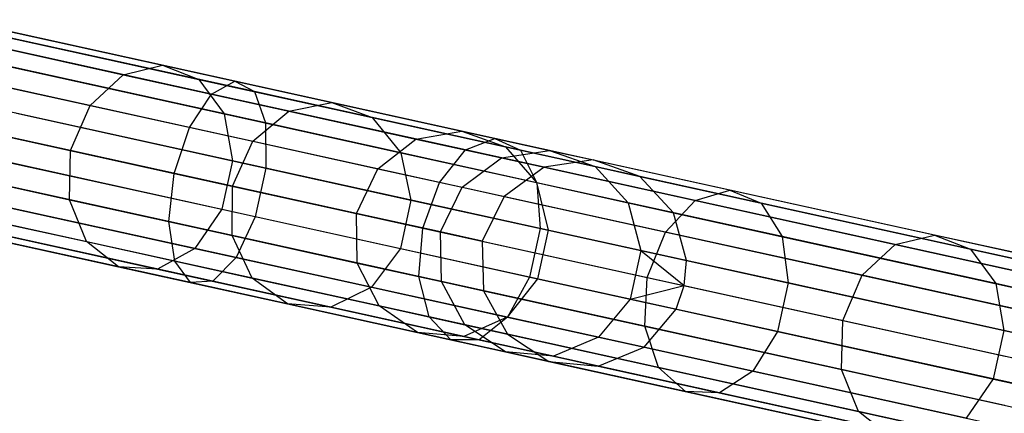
# Model space of a CAD drawing. Extents: x -91 to 91, y -91 to 262.
# Tile 260 of 480: x 75.06 to 84.55, y -19.1 to -15.31. Entities that reach past the tile are written whole.
import ezdxf

# ---------------------------------------------------------------- set-up
doc = ezdxf.new("R2010")
doc.units = 0
doc.header["$LTSCALE"] = 25.4
doc.layers.get('0').update_dxf_attribs({"linetype": 'CONTINUOUS'})

# ---------------------------------------------------------------- blocks, each defined once
blk = doc.blocks.new('ETE0_STL_1')
at = {"color": 0}
for p, q in [((77.131, -15.9033, 172.0851), (74.4365, -15.3116, 171.006)), ((77.131, -15.9033, 172.0851), (74.4365, -15.3116, 171.006)), ((74.4594, -15.3167, 314.5465), (76.434, -15.7502, 312.3557)), ((74.4594, -15.3167, 314.5465), (76.434, -15.7502, 312.3557)), ((74.1249, -15.417, 314.2192), (76.0551, -15.8408, 312.0777)), ((74.1249, -15.417, 314.2192), (76.0551, -15.8408, 312.0777)), ((76.9055, -16.0275, 172.4886), (74.2717, -15.4492, 171.4338)), ((76.9055, -16.0275, 172.4886), (74.2717, -15.4492, 171.4338)), ((77.3194, -16.0037, 171.6568), (74.5605, -15.3979, 170.5519)), ((77.3194, -16.0037, 171.6568), (74.5605, -15.3979, 170.5519)), ((74.7636, -15.4425, 314.894), (76.7854, -15.8864, 312.6508)), ((74.7636, -15.4425, 314.894), (76.7854, -15.8864, 312.6508)), ((73.8367, -15.7205, 313.9871), (75.7353, -16.1374, 311.8806)), ((73.8367, -15.7205, 313.9871), (75.7353, -16.1374, 311.8806)), ((77.4276, -16.3058, 171.3016), (74.6153, -15.6883, 170.1754)), ((77.4276, -16.3058, 171.3016), (74.6153, -15.6883, 170.1754)), ((76.0551, -15.8408, 312.0777), (76.434, -15.7502, 312.3557)), ((76.0551, -15.8408, 312.0777), (76.434, -15.7502, 312.3557)), ((76.434, -15.7502, 312.3557), (78.0665, -16.1087, 309.8872)), ((76.434, -15.7502, 312.3557), (78.0665, -16.1087, 309.8872)), ((76.434, -15.7502, 312.3557), (76.7854, -15.8864, 312.6508)), ((76.434, -15.7502, 312.3557), (76.7854, -15.8864, 312.6508)), ((76.6945, -16.348, 172.7747), (74.1037, -15.7791, 171.7372)), ((76.6945, -16.348, 172.7747), (74.1037, -15.7791, 171.7372)), ((74.9677, -15.7657, 315.1821), (77.0286, -16.2182, 312.8955)), ((74.9677, -15.7657, 315.1821), (77.0286, -16.2182, 312.8955)), ((75.7353, -16.1374, 311.8806), (76.0551, -15.8408, 312.0777)), ((75.7353, -16.1374, 311.8806), (76.0551, -15.8408, 312.0777)), ((76.0551, -15.8408, 312.0777), (77.6508, -16.1912, 309.6648)), ((76.0551, -15.8408, 312.0777), (77.6508, -16.1912, 309.6648)), ((76.7854, -15.8864, 312.6508), (78.4568, -16.2534, 310.1233)), ((76.7854, -15.8864, 312.6508), (78.4568, -16.2534, 310.1233)), ((76.7854, -15.8864, 312.6508), (77.0286, -16.2182, 312.8955)), ((76.7854, -15.8864, 312.6508), (77.0286, -16.2182, 312.8955)), ((76.9055, -16.0275, 172.4886), (77.131, -15.9033, 172.0851)), ((76.9055, -16.0275, 172.4886), (77.131, -15.9033, 172.0851)), ((77.131, -15.9033, 172.0851), (77.3194, -16.0037, 171.6568)), ((79.6389, -16.4539, 173.5621), (77.131, -15.9033, 172.0851)), ((79.6389, -16.4539, 173.5621), (77.131, -15.9033, 172.0851)), ((77.131, -15.9033, 172.0851), (77.3194, -16.0037, 171.6568)), ((76.6945, -16.348, 172.7747), (76.9055, -16.0275, 172.4886)), ((76.6945, -16.348, 172.7747), (76.9055, -16.0275, 172.4886)), ((79.357, -16.5658, 173.9324), (76.9055, -16.0275, 172.4886)), ((79.357, -16.5658, 173.9324), (76.9055, -16.0275, 172.4886)), ((77.3194, -16.0037, 171.6568), (77.4276, -16.3058, 171.3016)), ((79.8873, -16.5675, 173.1691), (77.3194, -16.0037, 171.6568)), ((79.8873, -16.5675, 173.1691), (77.3194, -16.0037, 171.6568)), ((77.3194, -16.0037, 171.6568), (77.4276, -16.3058, 171.3016)), ((77.4307, -16.7404, 171.1011), (74.5883, -16.1163, 169.9628)), ((77.4307, -16.7404, 171.1011), (74.5883, -16.1163, 169.9628)), ((75.548, -16.572, 311.8094), (75.7353, -16.1374, 311.8806)), ((75.548, -16.572, 311.8094), (75.7353, -16.1374, 311.8806)), ((75.7353, -16.1374, 311.8806), (77.3049, -16.482, 309.507)), ((75.7353, -16.1374, 311.8806), (77.3049, -16.482, 309.507)), ((77.6508, -16.1912, 309.6648), (78.0665, -16.1087, 309.8872)), ((77.6508, -16.1912, 309.6648), (78.0665, -16.1087, 309.8872)), ((78.0665, -16.1087, 309.8872), (79.32, -16.3839, 307.1965)), ((78.0665, -16.1087, 309.8872), (79.32, -16.3839, 307.1965)), ((78.0665, -16.1087, 309.8872), (78.4568, -16.2534, 310.1233)), ((78.0665, -16.1087, 309.8872), (78.4568, -16.2534, 310.1233)), ((75.548, -16.572, 311.8094), (73.6607, -16.1577, 313.9033)), ((75.548, -16.572, 311.8094), (73.6607, -16.1577, 313.9033)), ((73.9712, -16.2258, 171.8467), (76.5464, -16.7913, 172.878)), ((73.9712, -16.2258, 171.8467), (76.5464, -16.7913, 172.878)), ((75.0249, -16.2122, 315.3448), (77.108, -16.6695, 313.0337)), ((75.0249, -16.2122, 315.3448), (77.108, -16.6695, 313.0337)), ((77.0286, -16.2182, 312.8955), (78.7324, -16.5923, 310.3191)), ((77.0286, -16.2182, 312.8955), (78.7324, -16.5923, 310.3191)), ((77.0286, -16.2182, 312.8955), (77.108, -16.6695, 313.0337)), ((77.0286, -16.2182, 312.8955), (77.108, -16.6695, 313.0337)), ((77.3049, -16.482, 309.507), (77.6508, -16.1912, 309.6648)), ((77.3049, -16.482, 309.507), (77.6508, -16.1912, 309.6648)), ((77.6508, -16.1912, 309.6648), (78.8761, -16.4602, 307.0347)), ((77.6508, -16.1912, 309.6648), (78.8761, -16.4602, 307.0347)), ((77.4276, -16.3058, 171.3016), (77.4307, -16.7404, 171.1011)), ((80.0452, -16.8806, 172.8432), (77.4276, -16.3058, 171.3016)), ((80.0452, -16.8806, 172.8432), (77.4276, -16.3058, 171.3016)), ((77.4276, -16.3058, 171.3016), (77.4307, -16.7404, 171.1011)), ((78.4568, -16.2534, 310.1233), (79.7403, -16.5352, 307.3683)), ((78.4568, -16.2534, 310.1233), (79.7403, -16.5352, 307.3683)), ((78.4568, -16.2534, 310.1233), (78.7324, -16.5923, 310.3191)), ((78.4568, -16.2534, 310.1233), (78.7324, -16.5923, 310.3191)), ((76.5464, -16.7913, 172.878), (76.6945, -16.348, 172.7747)), ((76.5464, -16.7913, 172.878), (76.6945, -16.348, 172.7747)), ((79.106, -16.8775, 174.1949), (76.6945, -16.348, 172.7747)), ((79.106, -16.8775, 174.1949), (76.6945, -16.348, 172.7747)), ((78.8761, -16.4602, 307.0347), (79.32, -16.3839, 307.1965)), ((78.8761, -16.4602, 307.0347), (79.32, -16.3839, 307.1965)), ((79.32, -16.3839, 307.1965), (80.1664, -16.5697, 304.3442)), ((79.32, -16.3839, 307.1965), (80.1664, -16.5697, 304.3442)), ((79.32, -16.3839, 307.1965), (79.7403, -16.5352, 307.3683)), ((79.32, -16.3839, 307.1965), (79.7403, -16.5352, 307.3683)), ((77.1082, -16.9146, 309.4501), (77.3049, -16.482, 309.507)), ((77.1082, -16.9146, 309.4501), (77.3049, -16.482, 309.507)), ((77.3049, -16.482, 309.507), (78.5102, -16.7467, 306.9199)), ((77.3049, -16.482, 309.507), (78.5102, -16.7467, 306.9199)), ((78.5102, -16.7467, 306.9199), (78.8761, -16.4602, 307.0347)), ((78.5102, -16.7467, 306.9199), (78.8761, -16.4602, 307.0347)), ((78.8761, -16.4602, 307.0347), (79.7034, -16.6419, 304.2466)), ((78.8761, -16.4602, 307.0347), (79.7034, -16.6419, 304.2466)), ((79.357, -16.5658, 173.9324), (79.6389, -16.4539, 173.5621)), ((79.357, -16.5658, 173.9324), (79.6389, -16.4539, 173.5621)), ((79.6389, -16.4539, 173.5621), (79.8873, -16.5675, 173.1691)), ((81.9047, -16.9514, 175.4043), (79.6389, -16.4539, 173.5621)), ((81.9047, -16.9514, 175.4043), (79.6389, -16.4539, 173.5621)), ((79.6389, -16.4539, 173.5621), (79.8873, -16.5675, 173.1691)), ((77.328, -17.2079, 171.1011), (74.4856, -16.5838, 169.9628)), ((77.328, -17.2079, 171.1011), (74.4856, -16.5838, 169.9628)), ((75.536, -17.0452, 311.8806), (75.548, -16.572, 311.8094)), ((75.536, -17.0452, 311.8806), (75.548, -16.572, 311.8094)), ((77.1082, -16.9146, 309.4501), (75.548, -16.572, 311.8094)), ((77.1082, -16.9146, 309.4501), (75.548, -16.572, 311.8094)), ((78.7324, -16.5923, 310.3191), (80.0407, -16.8796, 307.5108)), ((78.7324, -16.5923, 310.3191), (80.0407, -16.8796, 307.5108)), ((78.7324, -16.5923, 310.3191), (78.83, -17.0477, 310.4296)), ((78.7324, -16.5923, 310.3191), (78.83, -17.0477, 310.4296)), ((79.106, -16.8775, 174.1949), (79.357, -16.5658, 173.9324)), ((79.106, -16.8775, 174.1949), (79.357, -16.5658, 173.9324)), ((81.5717, -17.0521, 175.7331), (79.357, -16.5658, 173.9324)), ((81.5717, -17.0521, 175.7331), (79.357, -16.5658, 173.9324)), ((79.7034, -16.6419, 304.2466), (80.1664, -16.5697, 304.3442)), ((79.7034, -16.6419, 304.2466), (80.1664, -16.5697, 304.3442)), ((79.7403, -16.5352, 307.3683), (80.607, -16.7255, 304.4478)), ((79.7403, -16.5352, 307.3683), (80.607, -16.7255, 304.4478)), ((79.7403, -16.5352, 307.3683), (80.0407, -16.8796, 307.5108)), ((79.7403, -16.5352, 307.3683), (80.0407, -16.8796, 307.5108)), ((79.8873, -16.5675, 173.1691), (80.0452, -16.8806, 172.8432)), ((82.2072, -17.0769, 175.0553), (79.8873, -16.5675, 173.1691)), ((82.2072, -17.0769, 175.0553), (79.8873, -16.5675, 173.1691)), ((79.8873, -16.5675, 173.1691), (80.0452, -16.8806, 172.8432)), ((80.1664, -16.5697, 304.3442), (80.5868, -16.662, 301.3943)), ((80.1664, -16.5697, 304.3442), (80.5868, -16.662, 301.3943)), ((80.1664, -16.5697, 304.3442), (80.607, -16.7255, 304.4478)), ((80.1664, -16.5697, 304.3442), (80.607, -16.7255, 304.4478)), ((73.6373, -16.6283, 313.9871), (75.536, -17.0452, 311.8806)), ((73.6373, -16.6283, 313.9871), (75.536, -17.0452, 311.8806)), ((76.4952, -17.2558, 172.7747), (73.9044, -16.687, 171.7372)), ((76.4952, -17.2558, 172.7747), (73.9044, -16.687, 171.7372)), ((74.9223, -16.6797, 315.3448), (77.0053, -17.137, 313.0337)), ((74.9223, -16.6797, 315.3448), (77.0053, -17.137, 313.0337)), ((77.108, -16.6695, 313.0337), (77.0053, -17.137, 313.0337)), ((77.108, -16.6695, 313.0337), (77.0053, -17.137, 313.0337)), ((77.108, -16.6695, 313.0337), (78.83, -17.0477, 310.4296)), ((77.108, -16.6695, 313.0337), (78.83, -17.0477, 310.4296)), ((79.3241, -16.9254, 304.1773), (79.7034, -16.6419, 304.2466)), ((79.3241, -16.9254, 304.1773), (79.7034, -16.6419, 304.2466)), ((79.7034, -16.6419, 304.2466), (80.1143, -16.7321, 301.3631)), ((79.7034, -16.6419, 304.2466), (80.1143, -16.7321, 301.3631)), ((80.5868, -16.662, 301.3943), (80.1143, -16.7321, 301.3631)), ((80.5868, -16.662, 301.3943), (80.1143, -16.7321, 301.3631)), ((81.0373, -16.82, 301.4275), (80.5868, -16.662, 301.3943)), ((80.5868, -16.662, 301.3943), (88.0997, -18.3116, 191.3943)), ((81.0373, -16.82, 301.4275), (80.5868, -16.662, 301.3943)), ((80.5868, -16.662, 301.3943), (88.0997, -18.3116, 191.3943)), ((76.4952, -17.2558, 172.7747), (76.5464, -16.7913, 172.878)), ((76.4952, -17.2558, 172.7747), (76.5464, -16.7913, 172.878)), ((76.5464, -16.7913, 172.878), (78.9434, -17.3176, 174.2897)), ((76.5464, -16.7913, 172.878), (78.9434, -17.3176, 174.2897)), ((77.4307, -16.7404, 171.1011), (77.328, -17.2079, 171.1011)), ((77.4307, -16.7404, 171.1011), (77.328, -17.2079, 171.1011)), ((80.0763, -17.3213, 172.6592), (77.4307, -16.7404, 171.1011)), ((80.0763, -17.3213, 172.6592), (77.4307, -16.7404, 171.1011)), ((78.3062, -17.1777, 306.8785), (78.5102, -16.7467, 306.9199)), ((78.3062, -17.1777, 306.8785), (78.5102, -16.7467, 306.9199)), ((78.5102, -16.7467, 306.9199), (79.3241, -16.9254, 304.1773)), ((78.5102, -16.7467, 306.9199), (79.3241, -16.9254, 304.1773)), ((80.1143, -16.7321, 301.3631), (79.7282, -17.0141, 301.341)), ((80.1143, -16.7321, 301.3631), (79.7282, -17.0141, 301.341)), ((80.1143, -16.7321, 301.3631), (87.6273, -18.3817, 191.3631)), ((80.1143, -16.7321, 301.3631), (87.6273, -18.3817, 191.3631)), ((80.607, -16.7255, 304.4478), (81.0373, -16.82, 301.4275)), ((80.607, -16.7255, 304.4478), (81.0373, -16.82, 301.4275)), ((80.607, -16.7255, 304.4478), (80.9241, -17.0736, 304.5338)), ((80.607, -16.7255, 304.4478), (80.9241, -17.0736, 304.5338)), ((78.9434, -17.3176, 174.2897), (79.106, -16.8775, 174.1949)), ((78.9434, -17.3176, 174.2897), (79.106, -16.8775, 174.1949)), ((81.2845, -17.3558, 175.9662), (79.106, -16.8775, 174.1949)), ((81.2845, -17.3558, 175.9662), (79.106, -16.8775, 174.1949)), ((80.0407, -16.8796, 307.5108), (80.9241, -17.0736, 304.5338)), ((80.0407, -16.8796, 307.5108), (80.9241, -17.0736, 304.5338)), ((80.0407, -16.8796, 307.5108), (80.1524, -17.338, 307.5912)), ((80.0407, -16.8796, 307.5108), (80.1524, -17.338, 307.5912)), ((80.0452, -16.8806, 172.8432), (80.0763, -17.3213, 172.6592)), ((82.4099, -17.3998, 174.7659), (80.0452, -16.8806, 172.8432)), ((82.4099, -17.3998, 174.7659), (80.0452, -16.8806, 172.8432)), ((80.0452, -16.8806, 172.8432), (80.0763, -17.3213, 172.6592)), ((81.3628, -17.1699, 301.455), (81.0373, -16.82, 301.4275)), ((81.0373, -16.82, 301.4275), (88.5503, -18.4696, 191.4275)), ((81.3628, -17.1699, 301.455), (81.0373, -16.82, 301.4275)), ((81.0373, -16.82, 301.4275), (88.5503, -18.4696, 191.4275)), ((77.1431, -17.6012, 171.3016), (74.3309, -16.9837, 170.1754)), ((77.1431, -17.6012, 171.3016), (74.3309, -16.9837, 170.1754)), ((77.1056, -17.3898, 309.507), (77.1082, -16.9146, 309.4501)), ((77.1056, -17.3898, 309.507), (77.1082, -16.9146, 309.4501)), ((78.3062, -17.1777, 306.8785), (77.1082, -16.9146, 309.4501)), ((78.3062, -17.1777, 306.8785), (77.1082, -16.9146, 309.4501)), ((79.1152, -17.3553, 304.1523), (79.3241, -16.9254, 304.1773)), ((79.1152, -17.3553, 304.1523), (79.3241, -16.9254, 304.1773)), ((79.3241, -16.9254, 304.1773), (79.7282, -17.0141, 301.341)), ((79.3241, -16.9254, 304.1773), (79.7282, -17.0141, 301.341)), ((81.5717, -17.0521, 175.7331), (81.9047, -16.9514, 175.4043)), ((81.5717, -17.0521, 175.7331), (81.9047, -16.9514, 175.4043)), ((81.9047, -16.9514, 175.4043), (82.2072, -17.0769, 175.0553)), ((83.8779, -17.3847, 177.5707), (81.9047, -16.9514, 175.4043)), ((83.8779, -17.3847, 177.5707), (81.9047, -16.9514, 175.4043)), ((81.9047, -16.9514, 175.4043), (82.2072, -17.0769, 175.0553)), ((73.7719, -17.0247, 314.2192), (75.7021, -17.4485, 312.0777)), ((73.7719, -17.0247, 314.2192), (75.7021, -17.4485, 312.0777)), ((76.5525, -17.6352, 172.4886), (73.9187, -17.0569, 171.4338)), ((76.5525, -17.6352, 172.4886), (73.9187, -17.0569, 171.4338)), ((74.6832, -17.0611, 315.1821), (76.7442, -17.5136, 312.8955)), ((74.6832, -17.0611, 315.1821), (76.7442, -17.5136, 312.8955)), ((75.7021, -17.4485, 312.0777), (75.536, -17.0452, 311.8806)), ((75.536, -17.0452, 311.8806), (77.1056, -17.3898, 309.507)), ((75.7021, -17.4485, 312.0777), (75.536, -17.0452, 311.8806)), ((75.536, -17.0452, 311.8806), (77.1056, -17.3898, 309.507)), ((78.83, -17.0477, 310.4296), (78.7274, -17.5151, 310.4296)), ((78.83, -17.0477, 310.4296), (78.7274, -17.5151, 310.4296)), ((78.83, -17.0477, 310.4296), (80.1524, -17.338, 307.5912)), ((78.83, -17.0477, 310.4296), (80.1524, -17.338, 307.5912)), ((79.7282, -17.0141, 301.341), (79.517, -17.4435, 301.333)), ((79.7282, -17.0141, 301.341), (79.517, -17.4435, 301.333)), ((79.7282, -17.0141, 301.341), (87.2412, -18.6637, 191.341)), ((79.7282, -17.0141, 301.341), (87.2412, -18.6637, 191.341)), ((80.9241, -17.0736, 304.5338), (81.3628, -17.1699, 301.455)), ((80.9241, -17.0736, 304.5338), (81.3628, -17.1699, 301.455)), ((80.9241, -17.0736, 304.5338), (81.0453, -17.534, 304.5823)), ((80.9241, -17.0736, 304.5338), (81.0453, -17.534, 304.5823)), ((81.2845, -17.3558, 175.9662), (81.5717, -17.0521, 175.7331)), ((81.2845, -17.3558, 175.9662), (81.5717, -17.0521, 175.7331)), ((83.5005, -17.4756, 177.8507), (81.5717, -17.0521, 175.7331)), ((83.5005, -17.4756, 177.8507), (81.5717, -17.0521, 175.7331)), ((82.2072, -17.0769, 175.0553), (82.4099, -17.3998, 174.7659)), ((84.2276, -17.5205, 177.2735), (82.2072, -17.0769, 175.0553)), ((84.2276, -17.5205, 177.2735), (82.2072, -17.0769, 175.0553)), ((82.2072, -17.0769, 175.0553), (82.4099, -17.3998, 174.7659)), ((77.0053, -17.137, 313.0337), (76.7442, -17.5136, 312.8955)), ((77.0053, -17.137, 313.0337), (76.7442, -17.5136, 312.8955)), ((77.0053, -17.137, 313.0337), (78.7274, -17.5151, 310.4296)), ((77.0053, -17.137, 313.0337), (78.7274, -17.5151, 310.4296)), ((79.1152, -17.3553, 304.1523), (78.3062, -17.1777, 306.8785)), ((78.3109, -17.6545, 306.9199), (78.3062, -17.1777, 306.8785)), ((79.1152, -17.3553, 304.1523), (78.3062, -17.1777, 306.8785)), ((78.3109, -17.6545, 306.9199), (78.3062, -17.1777, 306.8785)), ((81.4887, -17.6314, 301.4705), (81.3628, -17.1699, 301.455)), ((81.3628, -17.1699, 301.455), (88.8758, -18.8195, 191.455)), ((81.4887, -17.6314, 301.4705), (81.3628, -17.1699, 301.455)), ((81.3628, -17.1699, 301.455), (88.8758, -18.8195, 191.455)), ((76.7052, -17.8425, 172.0851), (74.0107, -17.2509, 171.006)), ((76.7052, -17.8425, 172.0851), (74.0107, -17.2509, 171.006)), ((74.0336, -17.2559, 314.5465), (76.0083, -17.6895, 312.3557)), ((74.0336, -17.2559, 314.5465), (76.0083, -17.6895, 312.3557)), ((76.9184, -17.8302, 171.6568), (74.1595, -17.2245, 170.5519)), ((76.9184, -17.8302, 171.6568), (74.1595, -17.2245, 170.5519)), ((74.3625, -17.269, 314.894), (76.3843, -17.713, 312.6508)), ((74.3625, -17.269, 314.894), (76.3843, -17.713, 312.6508)), ((76.5525, -17.6352, 172.4886), (76.4952, -17.2558, 172.7747)), ((78.9066, -17.7853, 174.1949), (76.4952, -17.2558, 172.7747)), ((76.5525, -17.6352, 172.4886), (76.4952, -17.2558, 172.7747)), ((78.9066, -17.7853, 174.1949), (76.4952, -17.2558, 172.7747)), ((77.328, -17.2079, 171.1011), (77.1431, -17.6012, 171.3016)), ((77.328, -17.2079, 171.1011), (77.1431, -17.6012, 171.3016)), ((79.9737, -17.7888, 172.6592), (77.328, -17.2079, 171.1011)), ((79.9737, -17.7888, 172.6592), (77.328, -17.2079, 171.1011)), ((78.9066, -17.7853, 174.1949), (78.9434, -17.3176, 174.2897)), ((78.9066, -17.7853, 174.1949), (78.9434, -17.3176, 174.2897)), ((78.9434, -17.3176, 174.2897), (81.1089, -17.793, 176.0504)), ((78.9434, -17.3176, 174.2897), (81.1089, -17.793, 176.0504)), ((79.517, -17.4435, 301.333), (79.1152, -17.3553, 304.1523)), ((79.1247, -17.8332, 304.1773), (79.1152, -17.3553, 304.1523)), ((79.517, -17.4435, 301.333), (79.1152, -17.3553, 304.1523)), ((79.1247, -17.8332, 304.1773), (79.1152, -17.3553, 304.1523)), ((80.0763, -17.3213, 172.6592), (79.9737, -17.7888, 172.6592)), ((80.0763, -17.3213, 172.6592), (79.9737, -17.7888, 172.6592)), ((80.1524, -17.338, 307.5912), (80.0497, -17.8055, 307.5912)), ((80.1524, -17.338, 307.5912), (80.0497, -17.8055, 307.5912)), ((82.4665, -17.8461, 174.6025), (80.0763, -17.3213, 172.6592)), ((82.4665, -17.8461, 174.6025), (80.0763, -17.3213, 172.6592)), ((80.1524, -17.338, 307.5912), (81.0453, -17.534, 304.5823)), ((80.1524, -17.338, 307.5912), (81.0453, -17.534, 304.5823)), ((81.1089, -17.793, 176.0504), (81.2845, -17.3558, 175.9662)), ((81.1089, -17.793, 176.0504), (81.2845, -17.3558, 175.9662)), ((83.1818, -17.7724, 178.0493), (81.2845, -17.3558, 175.9662)), ((83.1818, -17.7724, 178.0493), (81.2845, -17.3558, 175.9662)), ((76.0083, -17.6895, 312.3557), (75.7021, -17.4485, 312.0777)), ((75.7021, -17.4485, 312.0777), (77.2978, -17.7988, 309.6648)), ((75.7021, -17.4485, 312.0777), (77.2978, -17.7988, 309.6648)), ((76.0083, -17.6895, 312.3557), (75.7021, -17.4485, 312.0777)), ((77.2978, -17.7988, 309.6648), (77.1056, -17.3898, 309.507)), ((77.1056, -17.3898, 309.507), (78.3109, -17.6545, 306.9199)), ((77.2978, -17.7988, 309.6648), (77.1056, -17.3898, 309.507)), ((77.1056, -17.3898, 309.507), (78.3109, -17.6545, 306.9199)), ((79.517, -17.4435, 301.333), (79.5289, -17.9219, 301.341)), ((79.517, -17.4435, 301.333), (79.5289, -17.9219, 301.341)), ((79.517, -17.4435, 301.333), (87.0299, -19.0931, 191.333)), ((79.517, -17.4435, 301.333), (87.0299, -19.0931, 191.333)), ((82.4099, -17.3998, 174.7659), (82.4665, -17.8461, 174.6025)), ((84.4694, -17.852, 177.0271), (82.4099, -17.3998, 174.7659)), ((84.4694, -17.852, 177.0271), (82.4099, -17.3998, 174.7659)), ((82.4099, -17.3998, 174.7659), (82.4665, -17.8461, 174.6025)), ((83.5005, -17.4756, 177.8507), (83.8779, -17.3847, 177.5707)), ((83.5005, -17.4756, 177.8507), (83.8779, -17.3847, 177.5707)), ((83.8779, -17.3847, 177.5707), (84.2276, -17.5205, 177.2735)), ((85.5148, -17.7441, 180.0133), (83.8779, -17.3847, 177.5707)), ((85.5148, -17.7441, 180.0133), (83.8779, -17.3847, 177.5707)), ((83.8779, -17.3847, 177.5707), (84.2276, -17.5205, 177.2735)), ((76.7442, -17.5136, 312.8955), (76.3843, -17.713, 312.6508)), ((76.7442, -17.5136, 312.8955), (76.3843, -17.713, 312.6508)), ((76.7442, -17.5136, 312.8955), (78.4479, -17.8877, 310.3191)), ((76.7442, -17.5136, 312.8955), (78.4479, -17.8877, 310.3191)), ((78.7274, -17.5151, 310.4296), (78.4479, -17.8877, 310.3191)), ((78.7274, -17.5151, 310.4296), (78.4479, -17.8877, 310.3191)), ((78.7274, -17.5151, 310.4296), (80.0497, -17.8055, 307.5912)), ((78.7274, -17.5151, 310.4296), (80.0497, -17.8055, 307.5912)), ((81.0453, -17.534, 304.5823), (80.9426, -18.0015, 304.5823)), ((81.0453, -17.534, 304.5823), (80.9426, -18.0015, 304.5823)), ((81.0453, -17.534, 304.5823), (81.4887, -17.6314, 301.4705)), ((81.0453, -17.534, 304.5823), (81.4887, -17.6314, 301.4705)), ((81.0453, -17.534, 304.5823), (81.4657, -17.8714, 301.4725)), ((81.0453, -17.534, 304.5823), (81.4657, -17.8714, 301.4725)), ((83.1818, -17.7724, 178.0493), (83.5005, -17.4756, 177.8507)), ((83.1818, -17.7724, 178.0493), (83.5005, -17.4756, 177.8507)), ((85.1005, -17.8269, 180.2383), (83.5005, -17.4756, 177.8507)), ((85.1005, -17.8269, 180.2383), (83.5005, -17.4756, 177.8507)), ((84.2276, -17.5205, 177.2735), (84.4694, -17.852, 177.0271)), ((85.9036, -17.8885, 179.7744), (84.2276, -17.5205, 177.2735)), ((85.9036, -17.8885, 179.7744), (84.2276, -17.5205, 177.2735)), ((84.2276, -17.5205, 177.2735), (84.4694, -17.852, 177.0271)), ((76.7052, -17.8425, 172.0851), (76.5525, -17.6352, 172.4886)), ((79.004, -18.1735, 173.9324), (76.5525, -17.6352, 172.4886)), ((76.7052, -17.8425, 172.0851), (76.5525, -17.6352, 172.4886)), ((79.004, -18.1735, 173.9324), (76.5525, -17.6352, 172.4886)), ((77.1431, -17.6012, 171.3016), (76.9184, -17.8302, 171.6568)), ((77.1431, -17.6012, 171.3016), (76.9184, -17.8302, 171.6568)), ((79.7607, -18.1759, 172.8432), (77.1431, -17.6012, 171.3016)), ((79.7607, -18.1759, 172.8432), (77.1431, -17.6012, 171.3016)), ((78.5231, -18.0679, 307.0347), (78.3109, -17.6545, 306.9199)), ((78.3109, -17.6545, 306.9199), (79.1247, -17.8332, 304.1773)), ((78.5231, -18.0679, 307.0347), (78.3109, -17.6545, 306.9199)), ((78.3109, -17.6545, 306.9199), (79.1247, -17.8332, 304.1773)), ((81.4657, -17.8714, 301.4725), (81.4887, -17.6314, 301.4705)), ((81.4657, -17.8714, 301.4725), (81.4887, -17.6314, 301.4705)), ((81.4887, -17.6314, 301.4705), (89.0017, -19.281, 191.4705)), ((81.4887, -17.6314, 301.4705), (89.0017, -19.281, 191.4705)), ((76.3843, -17.713, 312.6508), (76.0083, -17.6895, 312.3557)), ((76.0083, -17.6895, 312.3557), (77.6407, -18.0479, 309.8872)), ((76.0083, -17.6895, 312.3557), (77.6407, -18.0479, 309.8872)), ((76.3843, -17.713, 312.6508), (76.0083, -17.6895, 312.3557)), ((76.3843, -17.713, 312.6508), (78.0558, -18.08, 310.1233)), ((76.3843, -17.713, 312.6508), (78.0558, -18.08, 310.1233)), ((76.9184, -17.8302, 171.6568), (76.7052, -17.8425, 172.0851)), ((76.9184, -17.8302, 171.6568), (76.7052, -17.8425, 172.0851)), ((79.2132, -18.3932, 173.5621), (76.7052, -17.8425, 172.0851)), ((79.2132, -18.3932, 173.5621), (76.7052, -17.8425, 172.0851)), ((79.4863, -18.394, 173.1691), (76.9184, -17.8302, 171.6568)), ((79.4863, -18.394, 173.1691), (76.9184, -17.8302, 171.6568)), ((77.6407, -18.0479, 309.8872), (77.2978, -17.7988, 309.6648)), ((77.2978, -17.7988, 309.6648), (78.5231, -18.0679, 307.0347)), ((77.2978, -17.7988, 309.6648), (78.5231, -18.0679, 307.0347)), ((77.6407, -18.0479, 309.8872), (77.2978, -17.7988, 309.6648)), ((79.004, -18.1735, 173.9324), (78.9066, -17.7853, 174.1949)), ((81.0852, -18.2636, 175.9662), (78.9066, -17.7853, 174.1949)), ((79.004, -18.1735, 173.9324), (78.9066, -17.7853, 174.1949)), ((81.0852, -18.2636, 175.9662), (78.9066, -17.7853, 174.1949)), ((79.3505, -18.2495, 304.2466), (79.1247, -17.8332, 304.1773)), ((79.1247, -17.8332, 304.1773), (79.5289, -17.9219, 301.341)), ((79.1247, -17.8332, 304.1773), (79.5289, -17.9219, 301.341)), ((79.3505, -18.2495, 304.2466), (79.1247, -17.8332, 304.1773)), ((80.0497, -17.8055, 307.5912), (79.7563, -18.175, 307.5108)), ((80.0497, -17.8055, 307.5912), (79.7563, -18.175, 307.5108)), ((79.9737, -17.7888, 172.6592), (79.7607, -18.1759, 172.8432)), ((79.9737, -17.7888, 172.6592), (79.7607, -18.1759, 172.8432)), ((82.3638, -18.3136, 174.6025), (79.9737, -17.7888, 172.6592)), ((82.3638, -18.3136, 174.6025), (79.9737, -17.7888, 172.6592)), ((80.0497, -17.8055, 307.5912), (80.9426, -18.0015, 304.5823)), ((80.0497, -17.8055, 307.5912), (80.9426, -18.0015, 304.5823)), ((81.0852, -18.2636, 175.9662), (81.1089, -17.793, 176.0504)), ((81.0852, -18.2636, 175.9662), (81.1089, -17.793, 176.0504)), ((81.1089, -17.793, 176.0504), (82.9949, -18.2071, 178.1209)), ((81.1089, -17.793, 176.0504), (82.9949, -18.2071, 178.1209)), ((82.4665, -17.8461, 174.6025), (82.3638, -18.3136, 174.6025)), ((82.4665, -17.8461, 174.6025), (82.3638, -18.3136, 174.6025)), ((84.548, -18.3031, 176.8879), (82.4665, -17.8461, 174.6025)), ((84.548, -18.3031, 176.8879), (82.4665, -17.8461, 174.6025)), ((82.9949, -18.2071, 178.1209), (83.1818, -17.7724, 178.0493)), ((82.9949, -18.2071, 178.1209), (83.1818, -17.7724, 178.0493)), ((84.7557, -18.118, 180.3979), (83.1818, -17.7724, 178.0493)), ((84.7557, -18.118, 180.3979), (83.1818, -17.7724, 178.0493)), ((84.4694, -17.852, 177.0271), (84.548, -18.3031, 176.8879)), ((86.1778, -18.2271, 179.5764), (84.4694, -17.852, 177.0271)), ((86.1778, -18.2271, 179.5764), (84.4694, -17.852, 177.0271)), ((84.4694, -17.852, 177.0271), (84.548, -18.3031, 176.8879)), ((78.4479, -17.8877, 310.3191), (78.0558, -18.08, 310.1233)), ((78.4479, -17.8877, 310.3191), (78.0558, -18.08, 310.1233)), ((78.4479, -17.8877, 310.3191), (79.7563, -18.175, 307.5108)), ((78.4479, -17.8877, 310.3191), (79.7563, -18.175, 307.5108)), ((79.5289, -17.9219, 301.341), (79.7613, -18.3397, 301.3631)), ((79.5289, -17.9219, 301.341), (79.7613, -18.3397, 301.3631)), ((79.5289, -17.9219, 301.341), (87.0419, -19.5715, 191.341)), ((79.5289, -17.9219, 301.341), (87.0419, -19.5715, 191.341)), ((80.9426, -18.0015, 304.5823), (81.4657, -17.8714, 301.4725)), ((80.9426, -18.0015, 304.5823), (81.4657, -17.8714, 301.4725)), ((81.386, -18.0989, 301.4705), (81.4657, -17.8714, 301.4725)), ((81.386, -18.0989, 301.4705), (81.4657, -17.8714, 301.4725)), ((81.4657, -17.8714, 301.4725), (88.9786, -19.521, 191.4725)), ((81.4657, -17.8714, 301.4725), (88.9786, -19.521, 191.4725)), ((80.9426, -18.0015, 304.5823), (80.6397, -18.3689, 304.5338)), ((80.9426, -18.0015, 304.5823), (80.6397, -18.3689, 304.5338)), ((80.9426, -18.0015, 304.5823), (81.386, -18.0989, 301.4705)), ((80.9426, -18.0015, 304.5823), (81.386, -18.0989, 301.4705)), ((78.0558, -18.08, 310.1233), (77.6407, -18.0479, 309.8872)), ((77.6407, -18.0479, 309.8872), (78.8942, -18.3231, 307.1965)), ((77.6407, -18.0479, 309.8872), (78.8942, -18.3231, 307.1965)), ((78.0558, -18.08, 310.1233), (77.6407, -18.0479, 309.8872)), ((78.0558, -18.08, 310.1233), (79.3392, -18.3618, 307.3683)), ((78.0558, -18.08, 310.1233), (79.3392, -18.3618, 307.3683)), ((78.8942, -18.3231, 307.1965), (78.5231, -18.0679, 307.0347)), ((78.5231, -18.0679, 307.0347), (79.3505, -18.2495, 304.2466)), ((78.5231, -18.0679, 307.0347), (79.3505, -18.2495, 304.2466)), ((78.8942, -18.3231, 307.1965), (78.5231, -18.0679, 307.0347)), ((81.0784, -18.4653, 301.455), (81.386, -18.0989, 301.4705)), ((81.0784, -18.4653, 301.455), (81.386, -18.0989, 301.4705)), ((81.386, -18.0989, 301.4705), (88.899, -19.7485, 191.4705)), ((81.386, -18.0989, 301.4705), (88.899, -19.7485, 191.4705)), ((79.2132, -18.3932, 173.5621), (79.004, -18.1735, 173.9324)), ((81.2187, -18.6597, 175.7331), (79.004, -18.1735, 173.9324)), ((79.2132, -18.3932, 173.5621), (79.004, -18.1735, 173.9324)), ((81.2187, -18.6597, 175.7331), (79.004, -18.1735, 173.9324)), ((79.7563, -18.175, 307.5108), (79.3392, -18.3618, 307.3683)), ((79.7563, -18.175, 307.5108), (79.3392, -18.3618, 307.3683)), ((79.7607, -18.1759, 172.8432), (79.4863, -18.394, 173.1691)), ((79.7607, -18.1759, 172.8432), (79.4863, -18.394, 173.1691)), ((79.7563, -18.175, 307.5108), (80.6397, -18.3689, 304.5338)), ((79.7563, -18.175, 307.5108), (80.6397, -18.3689, 304.5338)), ((82.1255, -18.6952, 174.7659), (79.7607, -18.1759, 172.8432)), ((82.1255, -18.6952, 174.7659), (79.7607, -18.1759, 172.8432)), ((82.9825, -18.6802, 178.0493), (82.9949, -18.2071, 178.1209)), ((82.9825, -18.6802, 178.0493), (82.9949, -18.2071, 178.1209)), ((82.9949, -18.2071, 178.1209), (84.5593, -18.5506, 180.4554)), ((82.9949, -18.2071, 178.1209), (84.5593, -18.5506, 180.4554)), ((79.3392, -18.3618, 307.3683), (78.8942, -18.3231, 307.1965)), ((78.8942, -18.3231, 307.1965), (79.7406, -18.509, 304.3442)), ((78.8942, -18.3231, 307.1965), (79.7406, -18.509, 304.3442)), ((79.3392, -18.3618, 307.3683), (78.8942, -18.3231, 307.1965)), ((79.7406, -18.509, 304.3442), (79.3505, -18.2495, 304.2466)), ((79.3505, -18.2495, 304.2466), (79.7613, -18.3397, 301.3631)), ((79.3505, -18.2495, 304.2466), (79.7613, -18.3397, 301.3631)), ((79.7406, -18.509, 304.3442), (79.3505, -18.2495, 304.2466)), ((81.2187, -18.6597, 175.7331), (81.0852, -18.2636, 175.9662)), ((82.9825, -18.6802, 178.0493), (81.0852, -18.2636, 175.9662)), ((81.2187, -18.6597, 175.7331), (81.0852, -18.2636, 175.9662)), ((82.9825, -18.6802, 178.0493), (81.0852, -18.2636, 175.9662)), ((82.3638, -18.3136, 174.6025), (82.1255, -18.6952, 174.7659)), ((82.3638, -18.3136, 174.6025), (82.1255, -18.6952, 174.7659)), ((84.4454, -18.7706, 176.8879), (82.3638, -18.3136, 174.6025)), ((84.4454, -18.7706, 176.8879), (82.3638, -18.3136, 174.6025)), ((84.548, -18.3031, 176.8879), (84.4454, -18.7706, 176.8879)), ((84.548, -18.3031, 176.8879), (84.4454, -18.7706, 176.8879)), ((86.2748, -18.6823, 179.4646), (84.548, -18.3031, 176.8879)), ((86.2748, -18.6823, 179.4646), (84.548, -18.3031, 176.8879)), ((79.4863, -18.394, 173.1691), (79.2132, -18.3932, 173.5621)), ((81.4789, -18.8906, 175.4043), (79.2132, -18.3932, 173.5621)), ((79.4863, -18.394, 173.1691), (79.2132, -18.3932, 173.5621)), ((81.4789, -18.8906, 175.4043), (79.2132, -18.3932, 173.5621)), ((79.3392, -18.3618, 307.3683), (80.2059, -18.5521, 304.4478)), ((79.3392, -18.3618, 307.3683), (80.2059, -18.5521, 304.4478)), ((81.8061, -18.9034, 175.0553), (79.4863, -18.394, 173.1691)), ((81.8061, -18.9034, 175.0553), (79.4863, -18.394, 173.1691)), ((79.7613, -18.3397, 301.3631), (80.161, -18.6013, 301.3943)), ((79.7613, -18.3397, 301.3631), (80.161, -18.6013, 301.3943)), ((79.7613, -18.3397, 301.3631), (87.2743, -19.9893, 191.3631)), ((79.7613, -18.3397, 301.3631), (87.2743, -19.9893, 191.3631)), ((80.6397, -18.3689, 304.5338), (80.2059, -18.5521, 304.4478)), ((80.6397, -18.3689, 304.5338), (80.2059, -18.5521, 304.4478)), ((80.6397, -18.3689, 304.5338), (81.0784, -18.4653, 301.455)), ((80.6397, -18.3689, 304.5338), (81.0784, -18.4653, 301.455)), ((80.2059, -18.5521, 304.4478), (79.7406, -18.509, 304.3442)), ((79.7406, -18.509, 304.3442), (80.161, -18.6013, 301.3943)), ((79.7406, -18.509, 304.3442), (80.161, -18.6013, 301.3943)), ((80.2059, -18.5521, 304.4478), (79.7406, -18.509, 304.3442)), ((80.6363, -18.6466, 301.4275), (81.0784, -18.4653, 301.455)), ((80.6363, -18.6466, 301.4275), (81.0784, -18.4653, 301.455)), ((81.0784, -18.4653, 301.455), (88.5914, -20.1149, 191.455)), ((81.0784, -18.4653, 301.455), (88.5914, -20.1149, 191.455)), ((80.161, -18.6013, 301.3943), (80.6363, -18.6466, 301.4275)), ((80.161, -18.6013, 301.3943), (80.6363, -18.6466, 301.4275)), ((80.161, -18.6013, 301.3943), (87.674, -20.2509, 191.3943)), ((80.161, -18.6013, 301.3943), (87.674, -20.2509, 191.3943)), ((80.2059, -18.5521, 304.4478), (80.6363, -18.6466, 301.4275)), ((80.2059, -18.5521, 304.4478), (80.6363, -18.6466, 301.4275)), ((80.6363, -18.6466, 301.4275), (88.1493, -20.2962, 191.4275)), ((80.6363, -18.6466, 301.4275), (88.1493, -20.2962, 191.4275)), ((81.4789, -18.8906, 175.4043), (81.2187, -18.6597, 175.7331)), ((83.1475, -19.0832, 177.8507), (81.2187, -18.6597, 175.7331)), ((81.4789, -18.8906, 175.4043), (81.2187, -18.6597, 175.7331)), ((83.1475, -19.0832, 177.8507), (81.2187, -18.6597, 175.7331)), ((82.1255, -18.6952, 174.7659), (81.8061, -18.9034, 175.0553)), ((82.1255, -18.6952, 174.7659), (81.8061, -18.9034, 175.0553)), ((84.185, -19.1474, 177.0271), (82.1255, -18.6952, 174.7659)), ((84.185, -19.1474, 177.0271), (82.1255, -18.6952, 174.7659)), ((83.1475, -19.0832, 177.8507), (82.9825, -18.6802, 178.0493)), ((84.5564, -19.0258, 180.3979), (82.9825, -18.6802, 178.0493)), ((83.1475, -19.0832, 177.8507), (82.9825, -18.6802, 178.0493)), ((84.5564, -19.0258, 180.3979), (82.9825, -18.6802, 178.0493)), ((84.4454, -18.7706, 176.8879), (84.185, -19.1474, 177.0271)), ((84.4454, -18.7706, 176.8879), (84.185, -19.1474, 177.0271)), ((86.1721, -19.1498, 179.4646), (84.4454, -18.7706, 176.8879)), ((86.1721, -19.1498, 179.4646), (84.4454, -18.7706, 176.8879)), ((81.8061, -18.9034, 175.0553), (81.4789, -18.8906, 175.4043)), ((83.4521, -19.3239, 177.5707), (81.4789, -18.8906, 175.4043)), ((81.8061, -18.9034, 175.0553), (81.4789, -18.8906, 175.4043)), ((83.4521, -19.3239, 177.5707), (81.4789, -18.8906, 175.4043)), ((83.8265, -19.347, 177.2735), (81.8061, -18.9034, 175.0553)), ((83.8265, -19.347, 177.2735), (81.8061, -18.9034, 175.0553)), ((83.4521, -19.3239, 177.5707), (83.1475, -19.0832, 177.8507)), ((84.7475, -19.4345, 180.2383), (83.1475, -19.0832, 177.8507)), ((83.4521, -19.3239, 177.5707), (83.1475, -19.0832, 177.8507)), ((84.7475, -19.4345, 180.2383), (83.1475, -19.0832, 177.8507))]:
    blk.add_line(p, q, dxfattribs=at)

msp = doc.modelspace()

# ---------------------------------------------------------------- block references
at = {"color": 253}
msp.add_blockref('ETE0_STL_1', (0, 0), dxfattribs=at)

doc.saveas('drawing.dxf')
